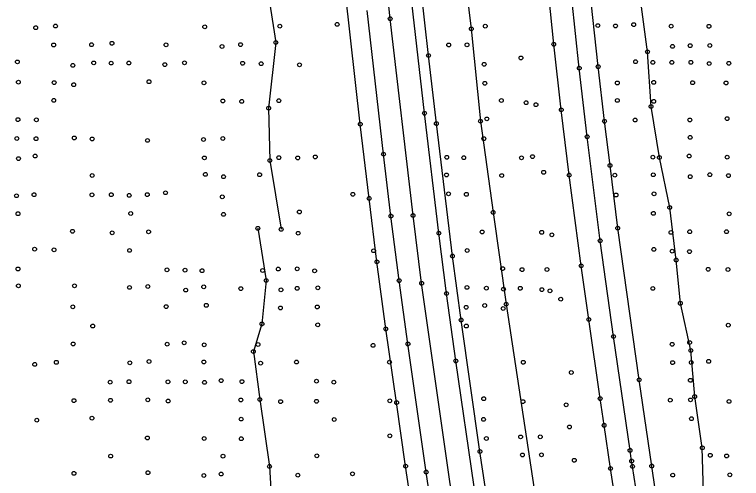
# Model space of a CAD drawing. Extents: x 20503438 to 20508873, y 7964251 to 7984667.
# Drawn here: x 20505268.9 to 20505651.7, y 7977750 to 7977994.1 of the extents above; entities that cross this region are included whole.
import ezdxf

# ---------------------------------------------------------------- set-up
doc = ezdxf.new("R2010")
doc.units = 0
for name, color, linetype in [('SurBreakLine', 7, 'Continuous'), ('SurDrainageArrowDown', 7, 'Continuous'), ('SurDrainageArrowUp', 7, 'Continuous'), ('SurEdgeRoadPaved', 7, 'Continuous'), ('SurEdgeShoulderPaved', 7, 'Continuous'), ('SurSurveyPoints', 7, 'Continuous')]:
    doc.layers.add(name, color=color, linetype=linetype)

msp = doc.modelspace()

# ---------------------------------------------------------------- linework, layer by layer
at = {"layer": 'SurBreakLine'}
for points in [[(20505702.74, 7977172.96), (20505693.54, 7977209.72), (20505685.2, 7977243.09), (20505678.98, 7977268.67), (20505668.45, 7977311.76), (20505659.77, 7977349.39), (20505643.32, 7977423.52), (20505636.94, 7977453.6), (20505630.47, 7977485.89), (20505620.43, 7977537.78), (20505604.78, 7977620.13), (20505598.18, 7977657.94), (20505593.67, 7977684.94), (20505582.73, 7977755.2), (20505579.38, 7977777.93), (20505577.33, 7977791.98), (20505571.32, 7977833.65), (20505567.32, 7977861.89), (20505560.98, 7977909.63), (20505556.82, 7977943.96), (20505552.87, 7977978.47), (20505546.05, 7978045.7)], [(20505621, 7977152.86), (20505604.98, 7977215.01), (20505590.31, 7977274.51), (20505563.53, 7977392.87), (20505556.63, 7977425.21), (20505550.12, 7977454.94), (20505544.87, 7977479.94), (20505527.25, 7977573.99), (20505521.39, 7977606.33), (20505509.32, 7977677.42), (20505498.21, 7977748.43), (20505483.28, 7977852.68), (20505478.77, 7977888.4), (20505466.7, 7977991.92), (20505463.05, 7978027.55)]]:
    msp.add_lwpolyline(points, dxfattribs=at)
at = {"layer": 'SurDrainageArrowDown'}
msp.add_lwpolyline([(20505397.06, 7977881.61), (20505401.42, 7977854.15), (20505399.21, 7977831.29), (20505394.68, 7977816.75), (20505398.07, 7977791.52), (20505403.18, 7977756.31), (20505406.08, 7977705.57), (20505414.75, 7977657.44), (20505421.59, 7977613), (20505433.78, 7977575.08)], dxfattribs=at)
at = {"layer": 'SurDrainageArrowUp'}
for points in [[(20505474.88, 7978262.46), (20505478.99, 7978261.36), (20505482.21, 7978256.52), (20505486.17, 7978242.38), (20505487.91, 7978215.78), (20505489.93, 7978188.71), (20505495.31, 7978138.74), (20505498.58, 7978086.73), (20505503.22, 7978036.77), (20505509.44, 7977986.63), (20505514.32, 7977937.98), (20505520.92, 7977890), (20505527.82, 7977841.73), (20505542.62, 7977744.41), (20505553.31, 7977670.21)], [(20505402.32, 7978006.39), (20505406.53, 7977979.39), (20505402.74, 7977944.83), (20505403.36, 7977917.27), (20505409.32, 7977881.08)], [(20505645.76, 7977633.8), (20505648.64, 7977636.75), (20505649.66, 7977645.85), (20505645.38, 7977665.53), (20505643.3, 7977683.97), (20505641.13, 7977705.1), (20505637.29, 7977721.21), (20505631.69, 7977742.67), (20505631.11, 7977766.07), (20505627.11, 7977793.04), (20505625.06, 7977817.31), (20505619.53, 7977842.17), (20505617.3, 7977864.92), (20505613.95, 7977892.53), (20505608.5, 7977918.86), (20505604.09, 7977945.74), (20505602.24, 7977974.48), (20505599.16, 7977998.23)]]:
    msp.add_lwpolyline(points, dxfattribs=at)
at = {"layer": 'SurEdgeRoadPaved'}
for points in [[(20505715.52, 7977170.61), (20505707.28, 7977202.25), (20505695, 7977252.29), (20505688.95, 7977277.6), (20505681.24, 7977308.63), (20505674.56, 7977337.27), (20505662.88, 7977388.71), (20505652.12, 7977438.53), (20505640.92, 7977493.31), (20505630.81, 7977545.04), (20505615.01, 7977629.59), (20505610.71, 7977655.46), (20505605.37, 7977685.15), (20505600.73, 7977714.49), (20505596.02, 7977745.1), (20505594.32, 7977756.34), (20505593.89, 7977759.15), (20505593.04, 7977764.76), (20505584.32, 7977824.64), (20505577.34, 7977875.08), (20505570.43, 7977929.81), (20505566.3, 7977965.9), (20505560.41, 7978020.83)], [(20505624.63, 7977187.2), (20505615.58, 7977223), (20505606.62, 7977259.66), (20505597.81, 7977296.68), (20505589.63, 7977332.14), (20505573.81, 7977402.79), (20505559.4, 7977470.78), (20505552.63, 7977504.94), (20505546.29, 7977537.77), (20505539.58, 7977574.35), (20505533.46, 7977608.75), (20505527.3, 7977644.15), (20505516.24, 7977712.18), (20505510.96, 7977745.54), (20505501.31, 7977811.8), (20505496.38, 7977847.32), (20505492.39, 7977879.09), (20505484.78, 7977942.17), (20505477.37, 7978006.84)], [(20505601.04, 7977184.16), (20505592.64, 7977217.57), (20505583.13, 7977256.03), (20505574.67, 7977291.27), (20505566.25, 7977327.77), (20505557.96, 7977364.71), (20505543.09, 7977432.36), (20505534.48, 7977473.22), (20505527.49, 7977508.89), (20505520.5, 7977546.16), (20505508.44, 7977613.06), (20505497.19, 7977679.37), (20505491.12, 7977717.01), (20505485.69, 7977753.34), (20505476.1, 7977820.74), (20505471.46, 7977854.08), (20505467.12, 7977888.06), (20505463.18, 7977920.65), (20505454.58, 7977996.31)]]:
    msp.add_lwpolyline(points, dxfattribs=at)
at = {"layer": 'SurEdgeShoulderPaved'}
for points in [[(20505601.72, 7977139.15), (20505583.71, 7977209.07), (20505575.33, 7977242.93), (20505565.57, 7977283.29), (20505550.94, 7977346.79), (20505536.84, 7977411.29), (20505530.41, 7977441.51), (20505522.43, 7977478.43), (20505509.67, 7977546.7), (20505497.51, 7977615.71), (20505491.52, 7977650.91), (20505480.28, 7977720.53), (20505474.86, 7977756.43), (20505470.13, 7977789.88), (20505464.4, 7977828.65), (20505459.75, 7977863.94), (20505455.67, 7977897.35), (20505450.99, 7977936.46), (20505443.13, 7978005.6)], [(20505641.05, 7977146.39), (20505623.31, 7977215.43), (20505614.62, 7977249.64), (20505606.42, 7977284.19), (20505597.79, 7977321.49), (20505583.89, 7977382.89), (20505576.25, 7977417.57), (20505568.92, 7977452.29), (20505561.28, 7977487.06), (20505548.69, 7977556.07), (20505541.57, 7977594.18), (20505535.02, 7977631.59), (20505524.12, 7977697.3), (20505514.01, 7977764.14), (20505504.07, 7977833.33), (20505499.51, 7977867.01), (20505491.05, 7977936.71), (20505486.93, 7977972.52), (20505483.11, 7978007.2)], [(20505723.21, 7977180.31), (20505717.62, 7977201.63), (20505713.5, 7977218.69), (20505707.95, 7977241.67), (20505684.42, 7977338.91), (20505679.97, 7977358.5), (20505678.06, 7977366.89), (20505670.55, 7977401.95), (20505659.55, 7977452.63), (20505644.31, 7977528.11), (20505628.78, 7977611.61), (20505621.83, 7977648.85), (20505617.19, 7977676.46), (20505608.11, 7977732.23), (20505604.47, 7977756.49), (20505597.82, 7977801.87), (20505586.54, 7977881.71), (20505582.49, 7977914.7), (20505579.6, 7977937.96), (20505576.26, 7977966.69), (20505572.62, 7978000.58)]]:
    msp.add_lwpolyline(points, dxfattribs=at)
at = {"layer": 'SurSurveyPoints'}
for centre in [(20505438.79, 7977988.94), (20505466.7, 7977991.92), (20505594.97, 7977988.8), (20505280.07, 7977987.19), (20505290.48, 7977988.07), (20505369.08, 7977987.63), (20505408.6, 7977988.03), (20505509.44, 7977986.63), (20505516.81, 7977988), (20505576.11, 7977988.31), (20505585.35, 7977988.11), (20505614.67, 7977987.99), (20505634.6, 7977987.94), (20505289.53, 7977978.1), (20505309.49, 7977978.23), (20505320.21, 7977979), (20505348.69, 7977978.18), (20505378.2, 7977977.33), (20505387.95, 7977978.27), (20505406.53, 7977979.39), (20505497.55, 7977978.1), (20505507.18, 7977978.21), (20505552.87, 7977978.47), (20505615.4, 7977977.36), (20505624.7, 7977977.74), (20505635.03, 7977977.82), (20505602.24, 7977974.48), (20505486.93, 7977972.52), (20505535.59, 7977971.29), (20505270.42, 7977969.19), (20505299.61, 7977967.35), (20505310.62, 7977968.66), (20505319.77, 7977968.57), (20505329.14, 7977968.59), (20505348.04, 7977967.76), (20505358.41, 7977968.67), (20505389.03, 7977968.48), (20505398.77, 7977968.25), (20505418.96, 7977967.62), (20505516.2, 7977967.92), (20505566.3, 7977965.9), (20505576.26, 7977966.69), (20505595.96, 7977969.29), (20505605.03, 7977968.95), (20505615.02, 7977968.96), (20505625.09, 7977968.97), (20505634.72, 7977968.31), (20505645.08, 7977968.46), (20505270.96, 7977958.53), (20505289.79, 7977958.29), (20505339.73, 7977958.76), (20505368.67, 7977958.19), (20505586.35, 7977958.1), (20505605.49, 7977958.43), (20505626, 7977958.23), (20505643.61, 7977958.1), (20505300.09, 7977957.18), (20505516.59, 7977957.94), (20505289.57, 7977948.94), (20505378.58, 7977948.65), (20505388.55, 7977948.4), (20505408.12, 7977948.77), (20505525.29, 7977948.87), (20505538.3, 7977947.72), (20505543.48, 7977946.65), (20505586.35, 7977948.92), (20505605.49, 7977948.43), (20505402.74, 7977944.83), (20505556.82, 7977943.96), (20505604.09, 7977945.74), (20505270.73, 7977938.81), (20505484.78, 7977942.17), (20505517.66, 7977939.19), (20505644.15, 7977939.34), (20505280.42, 7977938.69), (20505450.99, 7977936.46), (20505491.05, 7977936.71), (20505514.32, 7977937.98), (20505579.6, 7977937.96), (20505595.7, 7977938.61), (20505624.5, 7977938.65), (20505270.12, 7977928.86), (20505280.24, 7977928.78), (20505300.38, 7977929.17), (20505309.83, 7977928.65), (20505338.94, 7977927.87), (20505368.45, 7977928.34), (20505378.59, 7977928.9), (20505516.05, 7977928.79), (20505570.43, 7977929.81), (20505624.67, 7977929.47), (20505463.18, 7977920.65), (20505271.02, 7977918.28), (20505279.75, 7977919.65), (20505368.89, 7977918.67), (20505403.36, 7977917.27), (20505408.09, 7977918.79), (20505418.05, 7977918.66), (20505427.29, 7977919.19), (20505496.53, 7977918.99), (20505505.48, 7977918.77), (20505535.86, 7977918.68), (20505541.66, 7977919.35), (20505605.08, 7977919.03), (20505608.5, 7977918.86), (20505624.2, 7977919.64), (20505644.16, 7977919.04), (20505582.49, 7977914.7), (20505309.79, 7977909.44), (20505369.43, 7977909.98), (20505379, 7977908.76), (20505397.99, 7977909.83), (20505496.36, 7977909.71), (20505525.48, 7977909.37), (20505547.56, 7977911.1), (20505560.98, 7977909.63), (20505585.03, 7977909.6), (20505605.29, 7977909.8), (20505624.74, 7977908.8), (20505635.03, 7977909.84), (20505644.85, 7977909.35), (20505269.92, 7977898.75), (20505279.21, 7977899.3), (20505309.68, 7977899.22), (20505319.85, 7977899.29), (20505329.32, 7977898.96), (20505338.82, 7977899.35), (20505348.42, 7977900.33), (20505378.32, 7977898.16), (20505447.09, 7977899.53), (20505455.67, 7977897.35), (20505497.48, 7977899.75), (20505506.87, 7977899.5), (20505585.67, 7977899.15), (20505605.67, 7977899.78), (20505270.74, 7977889.31), (20505330.09, 7977889.4), (20505418.92, 7977890.21), (20505520.92, 7977890), (20505605.34, 7977889.48), (20505613.95, 7977892.53), (20505645.24, 7977889.21), (20505378.95, 7977888.94), (20505467.12, 7977888.06), (20505478.77, 7977888.4), (20505397.06, 7977881.61), (20505586.54, 7977881.71), (20505299.47, 7977880.05), (20505320.34, 7977879.22), (20505339.51, 7977879.79), (20505409.32, 7977881.08), (20505418.29, 7977879.02), (20505492.39, 7977879.09), (20505515.19, 7977879.71), (20505546.53, 7977879.5), (20505551.9, 7977878.16), (20505614.61, 7977879.45), (20505624.46, 7977879.81), (20505643.87, 7977879.83), (20505577.34, 7977875.08), (20505279.5, 7977870.61), (20505289.71, 7977870.26), (20505329.5, 7977869.98), (20505507.3, 7977869.97), (20505605.59, 7977870.54), (20505458.03, 7977869.8), (20505499.51, 7977867.01), (20505615.22, 7977869.58), (20505624.35, 7977869.36), (20505459.75, 7977863.94), (20505617.3, 7977864.92), (20505270.74, 7977860.22), (20505349.17, 7977859.74), (20505358.69, 7977859.61), (20505367.65, 7977859.29), (20505399.55, 7977859.43), (20505407.79, 7977860.16), (20505417.79, 7977860.31), (20505426.95, 7977859.26), (20505525.93, 7977860.41), (20505536.17, 7977859.87), (20505549.29, 7977859.91), (20505567.32, 7977861.89), (20505634.15, 7977860.07), (20505644.61, 7977859.96), (20505270.96, 7977851.33), (20505300.51, 7977851.32), (20505339.1, 7977851.02), (20505368.53, 7977850.83), (20505401.42, 7977854.15), (20505471.46, 7977854.08), (20505483.28, 7977852.68), (20505329.47, 7977850.51), (20505359.05, 7977849.1), (20505388.12, 7977849.88), (20505409.22, 7977849.21), (20505417.78, 7977850.03), (20505428.6, 7977850.3), (20505496.38, 7977847.32), (20505507.15, 7977850.51), (20505517.4, 7977850.13), (20505526.39, 7977849.6), (20505535.25, 7977850.06), (20505546.63, 7977849.34), (20505550.87, 7977848.72), (20505605.07, 7977849.98), (20505556.55, 7977844.35), (20505299.58, 7977840.3), (20505348.79, 7977840.41), (20505369.91, 7977841.08), (20505408.94, 7977839.69), (20505428.34, 7977840.24), (20505506.77, 7977840.07), (20505516.51, 7977840.96), (20505526.21, 7977839.42), (20505527.82, 7977841.73), (20505619.53, 7977842.17), (20505504.07, 7977833.33), (20505571.32, 7977833.65), (20505310.1, 7977830.17), (20505399.21, 7977831.29), (20505428.59, 7977830.83), (20505464.4, 7977828.65), (20505506.83, 7977830.2), (20505644.79, 7977830.62), (20505584.32, 7977824.64), (20505299.78, 7977820.75), (20505349.29, 7977820.65), (20505358.26, 7977821.34), (20505368.82, 7977820.3), (20505397.15, 7977820.44), (20505476.1, 7977820.74), (20505615.25, 7977820.58), (20505624.42, 7977821.48), (20505394.68, 7977816.75), (20505457.72, 7977819.99), (20505625.06, 7977817.31), (20505279.56, 7977809.99), (20505290.93, 7977811.08), (20505329.62, 7977810.83), (20505339.75, 7977811.52), (20505368.61, 7977811.28), (20505398.51, 7977810.62), (20505417.43, 7977811.25), (20505466.37, 7977811.18), (20505501.31, 7977811.8), (20505536.84, 7977811.1), (20505615.48, 7977810.92), (20505625.27, 7977811), (20505634.45, 7977811.59), (20505562.1, 7977805.72), (20505377.74, 7977801.46), (20505427.91, 7977801.18), (20505597.82, 7977801.87), (20505624.8, 7977801.63), (20505319.31, 7977800.64), (20505329.2, 7977800.89), (20505349.72, 7977800.82), (20505358.85, 7977800.84), (20505368.96, 7977800.54), (20505388.69, 7977800.95), (20505437.04, 7977800.67), (20505300.22, 7977790.93), (20505319.44, 7977791.1), (20505339.07, 7977791.33), (20505349.81, 7977790.71), (20505388.08, 7977791.28), (20505398.07, 7977791.52), (20505409.02, 7977790.4), (20505427.9, 7977790.58), (20505466.51, 7977790.79), (20505470.13, 7977789.88), (20505515.98, 7977791.95), (20505536.66, 7977790.4), (20505577.33, 7977791.98), (20505614.22, 7977791.15), (20505624.89, 7977791.31), (20505627.11, 7977793.04), (20505645.16, 7977790.51), (20505559.42, 7977788.74), (20505280.62, 7977780.67), (20505309.7, 7977781.73), (20505388.29, 7977781.21), (20505437.27, 7977780.99), (20505515.91, 7977781.08), (20505625.37, 7977781.41), (20505561.12, 7977777.06), (20505579.38, 7977777.93), (20505338.89, 7977771.29), (20505368.75, 7977771.01), (20505388.33, 7977770.87), (20505466.53, 7977772.4), (20505517.39, 7977771.03), (20505535.42, 7977771.84), (20505545.77, 7977771.91), (20505514.01, 7977764.14), (20505593.04, 7977764.76), (20505631.11, 7977766.07), (20505319.54, 7977761.74), (20505378.7, 7977761.7), (20505428.12, 7977761.86), (20505536.37, 7977762.33), (20505546.38, 7977762.37), (20505563.67, 7977759.53), (20505593.89, 7977759.15), (20505635.28, 7977762.15), (20505643.89, 7977761.8), (20505403.18, 7977756.31), (20505474.86, 7977756.43), (20505582.73, 7977755.2), (20505594.32, 7977756.34), (20505604.47, 7977756.49), (20505300.2, 7977752.65), (20505339.16, 7977753), (20505368.64, 7977751.52), (20505377.73, 7977752.3), (20505418.09, 7977751.7), (20505446.92, 7977752.42), (20505485.69, 7977753.34), (20505615.53, 7977751.74), (20505645.57, 7977751.88)]:
    msp.add_circle(centre, 1, dxfattribs=at)

doc.saveas('drawing.dxf')
